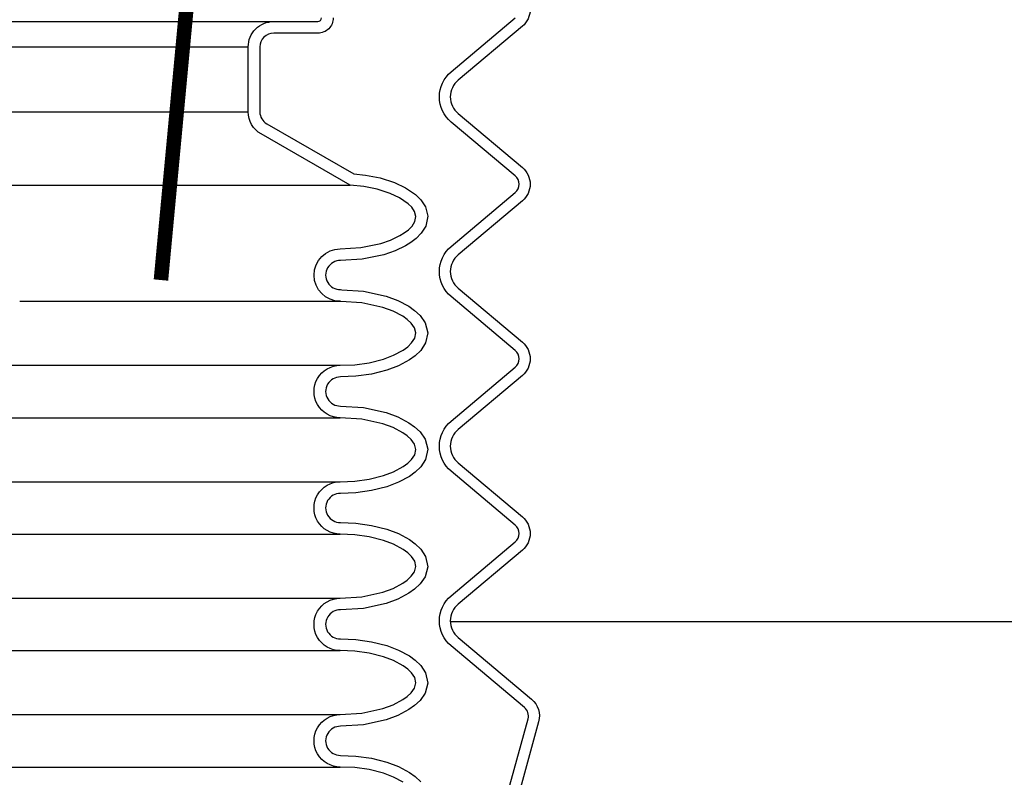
# Model space of a CAD drawing. Extents: x -169 to 7270, y -140 to 2984.
# Tile 565 of 656: x 6825.95 to 6834.41, y 409.42 to 415.93. Entities that reach past the tile are written whole.
import ezdxf

# ---------------------------------------------------------------- set-up
doc = ezdxf.new("R2010")
doc.units = 0
doc.header["$MEASUREMENT"] = 0
doc.header["$PDSIZE"] = 1
doc.layers.get('DEFPOINTS').update_dxf_attribs({"linetype": 'CONTINUOUS'})
for name, color, linetype in [('DIM', 3, 'CONTINUOUS'), ('MULTI-PORT-MANHOLE', 4, 'CONTINUOUS'), ('MULTI-PORT-SHROUD', 1, 'CONTINUOUS'), ('MULTI-PORT-SPILL-BUCKET', 1, 'CONTINUOUS'), ('MULTI-PORT-SPILL-BUCKET-SHROUD', 1, 'CONTINUOUS'), ('PEAGRAVEL-HATCH', 3, 'CONTINUOUS')]:
    doc.layers.add(name, color=color, linetype=linetype)
doc.styles.add('SIMPLEX', font='simplex')
doc.dimstyles.new('DIM64', dxfattribs={"dimscale": 64, "dimtxt": 0.09375, "dimasz": 0.09375, "dimexe": 0.0625, "dimexo": 0.0625, "dimgap": 0.046875, "dimtad": 1, "dimdec": 4, "dimzin": 3, "dimdsep": 46, "dimlunit": 4, "dimtxsty": 'SIMPLEX', "dimcen": 0, "dimclrd": 256, "dimclre": 256, "dimclrt": 256, "dimadec": 0, "dimazin": 0, "dimtfac": 1, "dimtdec": 4, "dimtmove": 0, "dimatfit": 3, "dimfxl": 1, "dimfrac": 2, "dimtolj": 1, "dimtzin": 0, "dimarcsym": 0})

# ---------------------------------------------------------------- blocks, each defined once
blk = doc.blocks.new('*D54')
at = {"layer": 'DEFPOINTS', "color": 0, "transparency": 16777216}
for p in [(7015.6943, 414.2886), (6391.6943, 410.0074), (6391.6943, 136.5159)]:
    blk.add_point(p, dxfattribs=at)
at = {"layer": 'DIM', "lineweight": -2, "transparency": 16777216}
for p, q in [((7015.6943, 410.2886), (7015.6943, 132.5159)), ((6391.6943, 406.0074), (6391.6943, 132.5159)), ((7009.6943, 136.5159), (6397.6943, 136.5159))]:
    blk.add_line(p, q, dxfattribs=at)
at = {"layer": 'DIM', "transparency": 16777216}
for points in [[(6397.6943, 137.5159), (6397.6943, 135.5159), (6391.6943, 136.5159)], [(7009.6943, 137.5159), (7009.6943, 135.5159), (7015.6943, 136.5159)]]:
    blk.add_solid(points, dxfattribs=at)
at = {"layer": 'DIM', "transparency": 16777216, "insert": (6703.6943, 144.0873), "char_height": 6, "attachment_point": 5, "style": 'SIMPLEX'}
blk.add_mtext('\\A1;52\'-0" (F.V. TANK SLAB)', dxfattribs=at)

msp = doc.modelspace()

# ---------------------------------------------------------------- hatches: boundary and pattern name
at = {"layer": 'PEAGRAVEL-HATCH'}
h = msp.add_hatch(dxfattribs=at)
h.set_pattern_fill('AR-SAND', color=256, scale=7.5, style=0)
h.set_pattern_definition([(37.5, (6829.65, 397.787), (-0.4725, 14.4512), [0, -11.4, 0, -12.75, 0, -12.1875]), (7.5, (6829.65, 397.787), (13.2733, 21.166), [0, -6.15, 0, -10.275, 0, -3.9375]), (327.5, (6820.425, 397.787), (23.356, 0.0424), [0, -3.75, 0, -13.5, 0, -17.625]), (317.5, (6820.425, 397.787), (22.546, 6.5826), [0, -1.875, 0, -8.85, 0, -10.125])])
edge = h.paths.add_edge_path()
edge.add_line((6889.51551, 409.69624), (6887.69124, 409.69624))
edge.add_line((6887.69124, 409.69624), (6887.64269, 409.69624))
edge.add_line((6887.64269, 409.69624), (6887.64269, 414.00736))
edge.add_line((6887.64269, 414.00736), (6835.07353, 414.00736))
edge.add_line((6835.07353, 414.00736), (6835.07353, 413.90406))
edge.add_line((6835.07353, 413.90406), (6835.05183, 410.75736))
edge.add_line((6835.05183, 410.75736), (6834.97713, 410.75736))
edge.add_line((6834.97713, 410.75736), (6829.64998, 410.75736))
edge.add_arc((6829.83728, 410.76619), 0.1875, 182.701543, 229.999905)
edge.add_line((6829.71675, 410.62256), (6830.34722, 410.09354))
edge.add_arc((6830.2267, 409.9499), 0.1875, -15.380859, 49.999905, ccw=False)
edge.add_line((6830.40748, 409.90017), (6830.25099, 409.33129))
edge.add_arc((6830.73308, 409.19867), 0.5, 164.619141, 180)
edge.add_line((6830.23308, 409.19867), (6830.23308, 409.01619))
edge.add_line((6830.23308, 409.01619), (6830.26308, 409.01619))
edge.add_line((6830.26308, 409.01619), (6830.26308, 408.39119))
edge.add_line((6830.26308, 408.39119), (6830.23308, 408.26619))
edge.add_line((6830.23308, 408.26619), (6830.13933, 408.26619))
edge.add_line((6830.13933, 408.26619), (6829.95183, 408.26619))
edge.add_line((6829.95183, 408.26619), (6829.95183, 406.05086))
edge.add_arc((6830.20183, 406.05086), 0.25, 180, 255.010102)
edge.add_arc((6818.14096, 361.00728), 46.38034, 74.292665, 75.010114, ccw=False)
edge.add_arc((6830.4671, 404.83739), 0.85, 0, 74.292653, ccw=False)
edge.add_line((6831.3171, 404.83739), (6831.3171, 402.62373))
edge.add_line((6831.3171, 402.62373), (6831.31723, 402.46304))
edge.add_line((6831.31723, 402.46304), (6831.15861, 402.46304))
edge.add_line((6831.15861, 402.46304), (6830.9671, 402.62373))
edge.add_line((6830.9671, 402.62373), (6830.9671, 403.66034))
edge.add_ellipse((6830.83817, 403.74985), major_axis=(0, 0.2), ratio=0.7208596, start_angle=108.968168, end_angle=243.414993, ccw=False)
edge.add_line((6830.70183, 403.6552), (6830.70183, 403.32673))
edge.add_arc((6830.76789, 403.31551), 0.06701, 170.360022, 301.420683)
edge.add_arc((6830.82933, 403.20173), 0.0625, 0, 115.096955, ccw=False)
edge.add_line((6830.89183, 403.20173), (6830.89183, 402.82673))
edge.add_arc((6830.82933, 402.82673), 0.0625, -90, 0, ccw=False)
edge.add_line((6830.82933, 402.76423), (6830.76183, 402.76423))
edge.add_arc((6830.76183, 402.70423), 0.06, 90, 180.020228)
edge.add_line((6830.70183, 402.70421), (6830.70357, 397.78672))
edge.add_line((6830.70357, 397.78672), (6889.51551, 397.78672))
edge.add_line((6889.51551, 397.78672), (6889.51551, 400.01755))
edge.add_line((6889.51551, 400.01755), (6889.23771, 400.01755))
edge.add_line((6889.23771, 400.01755), (6889.23771, 400.90647))
edge.add_line((6889.23771, 400.90647), (6887.98059, 402.16358))
edge.add_line((6887.98059, 402.16358), (6888.09845, 402.28144))
edge.add_line((6888.09845, 402.28144), (6888.01988, 402.36001))
edge.add_line((6888.01988, 402.36001), (6889.04128, 403.38142))
edge.add_line((6889.04128, 403.38142), (6889.11985, 403.30285))
edge.add_line((6889.11985, 403.30285), (6889.23771, 403.4207))
edge.add_line((6889.23771, 403.4207), (6889.23771, 403.79544))
edge.add_line((6889.23771, 403.79544), (6889.51551, 403.79544))
edge.add_line((6889.51551, 403.79544), (6889.51551, 409.69624))

# ---------------------------------------------------------------- linework, layer by layer
at = {"layer": 'MULTI-PORT-MANHOLE', "color": 7, "linetype": 'Continuous'}
msp.add_line((6834.97713, 410.75736), (6829.64998, 410.75736), dxfattribs=at)
at = {"layer": 'MULTI-PORT-SHROUD', "color": 1, "linetype": 'Continuous'}
for points in [[(6830.26822, 416.15983, -0.466309), (6830.26822, 415.87256), (6829.71675, 415.40983, 0.466309), (6829.71675, 415.12256), (6830.26822, 414.65983, -0.466309), (6830.26822, 414.37256), (6829.71675, 413.90983, 0.466309), (6829.71675, 413.62256), (6830.26822, 413.15983, -0.466309), (6830.26822, 412.87256), (6829.71675, 412.40983, 0.466309), (6829.71675, 412.12256), (6830.26822, 411.65983, -0.466309), (6830.26822, 411.37256), (6829.71675, 410.90983, 0.4663078), (6829.71675, 410.62256), (6830.34722, 410.09354, -0.2932778), (6830.40748, 409.90017), (6830.25099, 409.33129)], [(6830.1606, 409.35616), (6830.31709, 409.92504, 0.2932774), (6830.28696, 410.02172), (6829.65649, 410.55074, -0.4663069), (6829.65649, 410.98164), (6830.20796, 411.44438, 0.4663072), (6830.20796, 411.58801), (6829.65649, 412.05074, -0.4663072), (6829.65649, 412.48164), (6830.20796, 412.94438, 0.4663072), (6830.20796, 413.08801), (6829.65649, 413.55074, -0.4663072), (6829.65649, 413.98164), (6830.20796, 414.44438, 0.4663072), (6830.20796, 414.58801), (6829.65649, 415.05074, -0.4663072), (6829.65649, 415.48164), (6830.20796, 415.94438, 0.4663072)]]:
    msp.add_lwpolyline(points, format="xyb", dxfattribs=at)
at = {"layer": 'MULTI-PORT-SPILL-BUCKET', "color": 7, "const_width": 0.125}
msp.add_lwpolyline([(6827.49115, 417.17814), (6827.16474, 413.69339)], dxfattribs=at)
at = {"layer": 'MULTI-PORT-SPILL-BUCKET-SHROUD', "color": 7, "linetype": 'Continuous'}
for p, q in [((6816.77058, 415.91393), (6828.13308, 415.91393)), ((6816.98933, 415.69518), (6827.91433, 415.69518)), ((6825.64968, 415.13805), (6827.91433, 415.13805)), ((6825.84106, 414.50815), (6828.79044, 414.50815)), ((6825.95183, 413.51081), (6828.70429, 413.51081)), ((6825.61393, 412.96081), (6828.7043, 412.96081)), ((6824.57683, 412.51081), (6828.7043, 412.51081)), ((6824.87811, 411.96081), (6828.7043, 411.96081)), ((6824.87811, 411.51081), (6828.7043, 411.51081)), ((6824.87811, 410.96081), (6828.7043, 410.96081)), ((6825.01706, 410.51081), (6828.7043, 410.51081)), ((6825.20183, 409.96081), (6828.7043, 409.96081)), ((6825.01432, 409.51081), (6828.7043, 409.51081))]:
    msp.add_line(p, q, dxfattribs=at)
at = {"layer": 'MULTI-PORT-SPILL-BUCKET-SHROUD', "linetype": 'Continuous'}
for points in [[(6829.2458, 409.37961), (6829.16302, 409.4244), (6829.07498, 409.45741), (6828.95364, 409.48808), (6828.82975, 409.50537), (6828.7043, 409.51081, -1.0000007), (6828.7043, 409.96081), (6828.88986, 409.97298), (6829.07055, 410.01281), (6829.1585, 410.04527), (6829.24149, 410.08922), (6829.27984, 410.11671), (6829.31413, 410.14906), (6829.34168, 410.188), (6829.35426, 410.23301), (6829.3441, 410.27852), (6829.31766, 410.31853), (6829.28388, 410.35162), (6829.2458, 410.37961), (6829.16302, 410.4244), (6829.07499, 410.45741), (6828.95365, 410.48808), (6828.82975, 410.50537), (6828.7043, 410.51081, -1.0000002), (6828.7043, 410.96081), (6828.88944, 410.97292), (6829.0702, 411.0127), (6829.15819, 411.04514), (6829.24123, 411.08905), (6829.2796, 411.11652), (6829.31394, 411.14885), (6829.34155, 411.18775), (6829.35425, 411.23275), (6829.3442, 411.27829), (6829.31781, 411.31836), (6829.28404, 411.35148), (6829.24597, 411.37949), (6829.16317, 411.42433), (6829.07512, 411.45737), (6828.95374, 411.48806), (6828.8298, 411.50537), (6828.7043, 411.51081, -1.0000002), (6828.7043, 411.96081), (6828.82975, 411.96624), (6828.95365, 411.98353), (6829.07499, 412.0142), (6829.16302, 412.04721), (6829.2458, 412.09201), (6829.28388, 412.11999), (6829.31766, 412.15308), (6829.3441, 412.1931), (6829.35426, 412.2386), (6829.34168, 412.28362), (6829.31413, 412.32255), (6829.27984, 412.3549), (6829.24149, 412.38239), (6829.1585, 412.42634), (6829.07055, 412.4588), (6828.88986, 412.49863), (6828.7043, 412.51081, -1.0000002), (6828.7043, 412.96081), (6828.82975, 412.96624), (6828.95364, 412.98353), (6829.07498, 413.0142), (6829.16302, 413.04721), (6829.2458, 413.09201), (6829.28387, 413.11999), (6829.31766, 413.15308), (6829.3441, 413.1931), (6829.35425, 413.2386), (6829.34167, 413.28362), (6829.31413, 413.32255), (6829.27983, 413.3549), (6829.24149, 413.38239), (6829.1585, 413.42634), (6829.07054, 413.4588), (6828.88985, 413.49863), (6828.71024, 413.51042), (6828.70429, 413.51081, -1), (6828.70429, 413.96081), (6828.88075, 413.97186), (6829.05364, 414.00773), (6829.13732, 414.03638), (6829.21706, 414.07453), (6829.25484, 414.09807), (6829.28995, 414.12531), (6829.32119, 414.15709), (6829.34495, 414.19485), (6829.35344, 414.23832), (6829.34285, 414.28124), (6829.3182, 414.31808), (6829.28651, 414.34929), (6829.21373, 414.39922), (6829.13356, 414.43663), (6829.02187, 414.47294), (6828.90728, 414.49606), (6828.79044, 414.50815), (6828.02412, 414.94837, -0.2685301), (6827.91433, 415.13805), (6827.91433, 415.69518, -0.4142136), (6828.13308, 415.91393), (6828.51246, 415.91393, 0.4142136), (6828.54371, 415.94518)], [(6828.64371, 415.94518, -0.4142136), (6828.51246, 415.81393), (6828.13308, 415.81393, 0.4142136), (6828.01433, 415.69518), (6828.01433, 415.13805, 0.2685301), (6828.07393, 415.03508), (6828.82184, 414.60543), (6828.92235, 414.59503), (6829.0473, 414.56982), (6829.17029, 414.52984), (6829.2635, 414.48635), (6829.35037, 414.42674), (6829.39564, 414.38217), (6829.43572, 414.32225), (6829.45582, 414.24083), (6829.43952, 414.15738), (6829.40008, 414.09469), (6829.35656, 414.05041), (6829.31208, 414.01591), (6829.26523, 413.98672), (6829.17522, 413.94366), (6829.0801, 413.91109), (6828.8941, 413.8725), (6828.70696, 413.86078, 1.0221357), (6828.70709, 413.61084), (6828.71679, 413.6102), (6828.90397, 413.59792), (6829.09875, 413.55498), (6829.19939, 413.51784), (6829.29426, 413.4676), (6829.34356, 413.43226), (6829.39, 413.38845), (6829.43331, 413.32722), (6829.45732, 413.24133), (6829.43768, 413.15334), (6829.39523, 413.08908), (6829.34879, 413.0436), (6829.29946, 413.00734), (6829.20456, 412.95599), (6829.10488, 412.91861), (6828.97286, 412.88525), (6828.83884, 412.86654), (6828.70615, 412.86079, 1.018771), (6828.7071, 412.61084), (6828.90398, 412.59792), (6829.09876, 412.55498), (6829.1994, 412.51784), (6829.29427, 412.4676), (6829.34356, 412.43226), (6829.39001, 412.38845), (6829.43332, 412.32722), (6829.45733, 412.24133), (6829.43769, 412.15334), (6829.39523, 412.08909), (6829.3488, 412.0436), (6829.29947, 412.00734), (6829.20457, 411.95599), (6829.10489, 411.91861), (6828.97287, 411.88525), (6828.83885, 411.86654), (6828.70615, 411.86079, 1.0149059), (6828.70615, 411.61082), (6828.8389, 411.60507), (6828.97297, 411.58634), (6829.10503, 411.55295), (6829.20474, 411.51554), (6829.29966, 411.46414), (6829.34901, 411.42783), (6829.39546, 411.38227), (6829.43787, 411.31787), (6829.45731, 411.22978), (6829.43311, 411.14397), (6829.38973, 411.08285), (6829.34327, 411.03912), (6829.29395, 411.00381), (6829.19904, 410.95362), (6829.09837, 410.91651), (6828.90353, 410.87363), (6828.7071, 410.86078, 1.01874), (6828.70615, 410.61082), (6828.83885, 410.60507), (6828.97287, 410.58637), (6829.10489, 410.553), (6829.20457, 410.51563), (6829.29947, 410.46427), (6829.3488, 410.42801), (6829.39523, 410.38253), (6829.43769, 410.31827), (6829.45733, 410.23029), (6829.43332, 410.14439), (6829.39001, 410.08316), (6829.34356, 410.03936), (6829.29427, 410.00401), (6829.1994, 409.95377), (6829.09876, 409.91663), (6828.90398, 409.8737), (6828.7071, 409.86077, 1.0187717), (6828.70615, 409.61082), (6828.83884, 409.60507), (6828.97286, 409.58637), (6829.10488, 409.553), (6829.20456, 409.51563), (6829.29946, 409.46427), (6829.34879, 409.42801), (6829.39523, 409.38253)]]:
    msp.add_lwpolyline(points, format="xyb", dxfattribs=at)

# ---------------------------------------------------------------- dimensions: what is measured, and where the dimension line sits
at = {"layer": 'DIM'}
dim = msp.add_linear_dim(base=(6391.69428, 136.51592), p1=(7015.69428, 414.28861), p2=(6391.69428, 410.00736), angle=180, text='<> (F.V. TANK SLAB)', dimstyle='DIM64', dxfattribs=at)
dim.commit()
dim.dimension.update_dxf_attribs({"geometry": '*D54', "text_midpoint": (6703.69428, 144.08735)})

doc.saveas('drawing.dxf')
